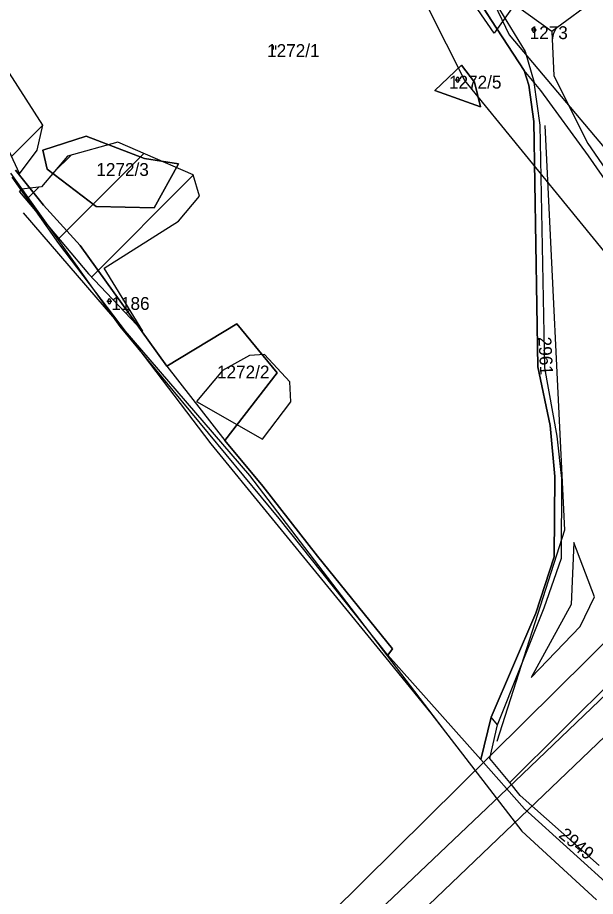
# Model space of a CAD drawing. Extents: x -564810 to -550519, y -1045831 to -1034011.
# Drawn here: x -554435.6 to -554205.9, y -1038887.8 to -1038538.6 of the extents above; entities that cross this region are included whole.
import ezdxf

# ---------------------------------------------------------------- set-up
doc = ezdxf.new("R2010")
doc.units = 0
for name, color, linetype in [('Biokoridory', 7, 'Continuous'), ('Interakční prvky', 7, 'Continuous'), ('KN stav', 7, 'Continuous'), ('Lesní porost', 7, 'Continuous'), ('Obvod KPU', 7, 'Continuous'), ('Parcelní čísla', 7, 'Continuous'), ('Vedení VN', 7, 'Continuous'), ('zamokř ploch', 7, 'Continuous')]:
    doc.layers.add(name, color=color, linetype=linetype)

msp = doc.modelspace()

# ---------------------------------------------------------------- linework, layer by layer
at = {"layer": 'Biokoridory'}
for points in [[(-554166.15, -1038675.89), (-554257.77, -1038563.66), (-554316.17, -1038448), (-554353.97, -1038355.23), (-554404.36, -1038287.66), (-554483.38, -1038224.68), (-554553.23, -1038193.76), (-554605.91, -1038189.18), (-554631.11, -1038158.26), (-554628.82, -1038068.93)], [(-554606.72, -1038072.44), (-554612.45, -1038142.3), (-554588.4, -1038159.48), (-554532.28, -1038162.91), (-554465.86, -1038200.71), (-554410.89, -1038251.1), (-554375.39, -1038293.47), (-554338.74, -1038339.28), (-554300.95, -1038418.3), (-554240.25, -1038545.42), (-554153.22, -1038648.49)]]:
    msp.add_lwpolyline(points, dxfattribs=at)
at = {"layer": 'Interakční prvky'}
for points in [[(-554226.05, -1038581.41), (-554218.18, -1038742.21), (-554245.07, -1038826.22)], [(-554433.35, -1038616.2), (-554343.48, -1038720.55), (-554266.72, -1038820.97)]]:
    msp.add_lwpolyline(points, dxfattribs=at)
at = {"layer": 'KN stav'}
for p, q in [((-554247.21, -1038539.71), (-554267.66, -1038507.58)), ((-554267.66, -1038507.58), (-554247.21, -1038539.71)), ((-554250.75, -1038524.36), (-554233.84, -1038552.12)), ((-554223.22, -1038544.07), (-554250.75, -1038524.36)), ((-554198.53, -1038525.91), (-554223.22, -1038544.07)), ((-554234.27, -1038559.68), (-554247.21, -1038539.71)), ((-554247.21, -1038539.71), (-554234.27, -1038559.68)), ((-554223.22, -1038544.07), (-554222.48, -1038561.71)), ((-554233.84, -1038552.12), (-554230.22, -1038564.42)), ((-554259.16, -1038557.53), (-554269.79, -1038567.52)), ((-554269.79, -1038567.52), (-554259.16, -1038557.53)), ((-554253.94, -1038564.32), (-554259.16, -1038557.53)), ((-554259.16, -1038557.53), (-554253.94, -1038564.32)), ((-554230.22, -1038564.42), (-554234.27, -1038559.68)), ((-554234.27, -1038559.68), (-554232.39, -1038565.46)), ((-554232.39, -1038565.46), (-554234.27, -1038559.68)), ((-554222.48, -1038561.71), (-554208.93, -1038588.67)), ((-554251.55, -1038574.01), (-554253.94, -1038564.32)), ((-554253.94, -1038564.32), (-554251.55, -1038574.01)), ((-554232.39, -1038565.46), (-554230.35, -1038579.9)), ((-554230.35, -1038579.9), (-554232.39, -1038565.46)), ((-554227.55, -1038567.59), (-554230.22, -1038564.42)), ((-554227.89, -1038581.39), (-554230.22, -1038564.42)), ((-554269.79, -1038567.52), (-554251.55, -1038574.01)), ((-554251.55, -1038574.01), (-554269.79, -1038567.52)), ((-554208.6, -1038593.54), (-554227.55, -1038567.59)), ((-554230.35, -1038579.9), (-554228.77, -1038677.34)), ((-554228.77, -1038677.34), (-554230.35, -1038579.9)), ((-554226.04, -1038677.71), (-554227.89, -1038581.39)), ((-554408.33, -1038585.67), (-554425.6, -1038591.23)), ((-554425.6, -1038591.23), (-554408.33, -1038585.67)), ((-554385.1, -1038594.65), (-554408.33, -1038585.67)), ((-554408.33, -1038585.67), (-554385.1, -1038594.65)), ((-554208.93, -1038588.67), (-554184.63, -1038624.06)), ((-554425.6, -1038591.23), (-554423.83, -1038598.78)), ((-554423.83, -1038598.78), (-554425.6, -1038591.23)), ((-554197.43, -1038609.81), (-554208.6, -1038593.54)), ((-554371.67, -1038596.66), (-554385.1, -1038594.65)), ((-554385.1, -1038594.65), (-554371.67, -1038596.66)), ((-554381.32, -1038614.18), (-554371.67, -1038596.66)), ((-554371.67, -1038596.66), (-554381.32, -1038614.18)), ((-554394.83, -1038661.37), (-554438.24, -1038600.42)), ((-554425.35, -1038613.18), (-554436.38, -1038599.28)), ((-554436.38, -1038599.28), (-554425.35, -1038613.18)), ((-554423.83, -1038598.78), (-554404.37, -1038613.72)), ((-554404.37, -1038613.72), (-554423.83, -1038598.78)), ((-554410.78, -1038629.13), (-554425.35, -1038613.18)), ((-554425.35, -1038613.18), (-554410.78, -1038629.13)), ((-554404.37, -1038613.72), (-554381.32, -1038614.18)), ((-554381.32, -1038614.18), (-554404.37, -1038613.72)), ((-554390.46, -1038657.41), (-554410.78, -1038629.13)), ((-554410.78, -1038629.13), (-554390.46, -1038657.41)), ((-554376.26, -1038677.13), (-554390.46, -1038657.41)), ((-554390.46, -1038657.41), (-554376.26, -1038677.13)), ((-554348.48, -1038660.22), (-554376.26, -1038677.13)), ((-554376.26, -1038677.13), (-554348.48, -1038660.22)), ((-554332.45, -1038679.68), (-554348.48, -1038660.22)), ((-554348.48, -1038660.22), (-554332.45, -1038679.68)), ((-554331.68, -1038737.59), (-554394.83, -1038661.37)), ((-554376.26, -1038677.13), (-554353.27, -1038706.62)), ((-554228.77, -1038677.34), (-554223.9, -1038700.63)), ((-554223.9, -1038700.63), (-554228.77, -1038677.34)), ((-554221.16, -1038704.87), (-554226.04, -1038677.71)), ((-554353.27, -1038706.62), (-554332.45, -1038679.68)), ((-554332.45, -1038679.68), (-554353.27, -1038706.62)), ((-554223.9, -1038700.63), (-554222.01, -1038720.9)), ((-554222.01, -1038720.9), (-554223.9, -1038700.63)), ((-554219.31, -1038721.68), (-554221.16, -1038704.87)), ((-554338.16, -1038724.82), (-554353.27, -1038706.62)), ((-554353.27, -1038706.62), (-554338.16, -1038724.82)), ((-554222.01, -1038720.9), (-554222.33, -1038752.79)), ((-554222.33, -1038752.79), (-554222.01, -1038720.9)), ((-554219.39, -1038753.39), (-554219.31, -1038721.68)), ((-554316.41, -1038752.54), (-554338.16, -1038724.82)), ((-554338.16, -1038724.82), (-554316.41, -1038752.54)), ((-554288.42, -1038791.94), (-554331.68, -1038737.59)), ((-554286.51, -1038789.39), (-554316.41, -1038752.54)), ((-554316.41, -1038752.54), (-554286.51, -1038789.39)), ((-554222.33, -1038752.79), (-554229.56, -1038775.24)), ((-554229.56, -1038775.24), (-554222.33, -1038752.79)), ((-554226.29, -1038773.08), (-554219.39, -1038753.39)), ((-554229.56, -1038775.24), (-554247.33, -1038816.61)), ((-554247.33, -1038816.61), (-554229.56, -1038775.24)), ((-554244.85, -1038819.58), (-554226.29, -1038773.08)), ((-554182.27, -1038785.24), (-554239.98, -1038842.52)), ((-554288.42, -1038791.94), (-554286.51, -1038789.39)), ((-554286.51, -1038789.39), (-554288.42, -1038791.94)), ((-554251.45, -1038833.31), (-554288.42, -1038791.94)), ((-554247.33, -1038816.61), (-554251.45, -1038833.31)), ((-554251.45, -1038833.31), (-554247.33, -1038816.61)), ((-554244.85, -1038819.58), (-554247.33, -1038816.61)), ((-554247.83, -1038832.98), (-554244.85, -1038819.58)), ((-554234.09, -1038853.01), (-554251.45, -1038833.31)), ((-554239.98, -1038842.52), (-554247.83, -1038832.98)), ((-554235.79, -1038847.61), (-554239.98, -1038842.52)), ((-554204.4, -1038875.48), (-554235.79, -1038847.61)), ((-554194.26, -1038889.05), (-554234.09, -1038853.01))]:
    msp.add_line(p, q, dxfattribs=at)
at = {"layer": 'Lesní porost'}
for p, q in [((-554460.92, -1038545.13), (-554434.81, -1038600.74)), ((-554425.59, -1038581.33), (-554438.75, -1038560.72)), ((-554438.07, -1038593.81), (-554425.59, -1038581.33)), ((-554427.88, -1038591.22), (-554425.59, -1038581.33)), ((-554425.59, -1038581.33), (-554425.59, -1038581.33)), ((-554395.74, -1038588.04), (-554415.7, -1038593.6)), ((-554365.84, -1038601.04), (-554395.74, -1038588.04)), ((-554434.81, -1038600.74), (-554427.88, -1038591.22)), ((-554415.7, -1038593.6), (-554426.05, -1038605.86)), ((-554421.02, -1038599.91), (-554414.34, -1038593.22)), ((-554419.22, -1038626.38), (-554385.38, -1038592.55)), ((-554406.22, -1038641.67), (-554365.78, -1038601.23)), ((-554363.24, -1038609.5), (-554365.84, -1038601.04)), ((-554434.83, -1038607.83), (-554434.06, -1038606.78)), ((-554434.06, -1038606.78), (-554434.83, -1038607.83)), ((-554434.83, -1038607.83), (-554407.37, -1038640.46)), ((-554426.05, -1038605.86), (-554434.06, -1038606.78)), ((-554432.14, -1038611.02), (-554427.1, -1038605.98)), ((-554371.67, -1038619.53), (-554363.24, -1038609.5)), ((-554401.18, -1038638.13), (-554371.67, -1038619.53)), ((-554385.79, -1038663.25), (-554401.18, -1038638.13)), ((-554407.37, -1038640.46), (-554385.79, -1038663.25)), ((-554392.47, -1038656.2), (-554391, -1038654.74)), ((-554343.37, -1038672.83), (-554354.12, -1038678.87)), ((-554337.45, -1038672.45), (-554343.37, -1038672.83)), ((-554327.32, -1038683.36), (-554337.45, -1038672.45)), ((-554354.12, -1038678.87), (-554364.53, -1038691.09)), ((-554327.04, -1038691.33), (-554327.32, -1038683.36)), ((-554364.53, -1038691.09), (-554338.25, -1038706.06)), ((-554338.25, -1038706.06), (-554327.04, -1038691.33)), ((-554214.46, -1038747.16), (-554215.61, -1038771.85)), ((-554206.34, -1038768.69), (-554214.46, -1038747.16)), ((-554215.61, -1038771.85), (-554231.41, -1038800.75)), ((-554211.97, -1038780.47), (-554206.34, -1038768.69)), ((-554231.41, -1038800.75), (-554211.97, -1038780.47))]:
    msp.add_line(p, q, dxfattribs=at)
msp.add_lwpolyline([(-554350.14, -1038191.22), (-554270.7, -1038354.77), (-554247.59, -1038413.13), (-554233.94, -1038447.61), (-554213.84, -1038482.32), (-554233.11, -1038500.48), (-554241.91, -1038526.46), (-554237.9, -1038533.22), (-554246.14, -1038544.85), (-554264.14, -1038518.53), (-554292.07, -1038477.38), (-554300.29, -1038455.61), (-554305.98, -1038445.25), (-554341.41, -1038382.34), (-554358.69, -1038340.31), (-554362.52, -1038330.27), (-554400.47, -1038287.91), (-554423.68, -1038267.73), (-554446.38, -1038250.63), (-554481.33, -1038228.53), (-554507.22, -1038209.19), (-554536.4, -1038206)], dxfattribs=at)
at = {"layer": 'Obvod KPU'}
for p, q in [((-554437.84, -1038601.98), (-554419.3, -1038628.41)), ((-554419.3, -1038628.41), (-554358.77, -1038707.94)), ((-554358.77, -1038707.94), (-554289.23, -1038793.02)), ((-554289.23, -1038793.02), (-554271.31, -1038814.94)), ((-554271.31, -1038814.94), (-554249.36, -1038843.49)), ((-554249.36, -1038843.49), (-554235.21, -1038861.89)), ((-554235.21, -1038861.89), (-554205.48, -1038889.11))]:
    msp.add_line(p, q, dxfattribs=at)
at = {"layer": 'Vedení VN'}
for points in [[(-554311.13, -1038894.55), (-554183.26, -1038768.06), (-553948.71, -1038736.97), (-553887.24, -1038715.77), (-553721.22, -1038534.86), (-553615.96, -1038471.97), (-553583.46, -1038409.78), (-553495.15, -1038284), (-553204.09, -1037884.03), (-552966, -1037802.05), (-552952.58, -1037796.4), (-552903.13, -1037697.47), (-552835.31, -1037471.34), (-552755.48, -1037231.07), (-552629.72, -1036976.67), (-552323.11, -1036754.78)], [(-552318.17, -1036790.68), (-552611.35, -1036998.44), (-552747, -1037286.75), (-552886.17, -1037729.13), (-552939.86, -1037825.23), (-553193.49, -1037916.39), (-553506.46, -1038353.11), (-553565.8, -1038423.21), (-553601.83, -1038493.17), (-553700.74, -1038549.7), (-553878.06, -1038746.16), (-554195.97, -1038818.23), (-554311.84, -1038929.18)], [(-553948.23, -1038751.46), (-553999.04, -1038758.95), (-554106.94, -1038775.6), (-554179.91, -1038786.59), (-554240.95, -1038845.08), (-554307.77, -1038908.41)]]:
    msp.add_lwpolyline(points, dxfattribs=at)
at = {"layer": 'zamokř ploch'}
for p, q in [((-554231.32, -1038543.51), (-554229.32, -1038543.51)), ((-554230.82, -1038544.01), (-554230.82, -1038543.01)), ((-554229.82, -1038543.01), (-554229.82, -1038544.01)), ((-554334.02, -1038549.75), (-554334.02, -1038551.25)), ((-554333.02, -1038549.75), (-554333.02, -1038551.25)), ((-554261.67, -1038563.28), (-554259.67, -1038563.28)), ((-554261.17, -1038563.78), (-554261.17, -1038562.78)), ((-554260.17, -1038562.78), (-554260.17, -1038563.78)), ((-554400.14, -1038651.31), (-554398.14, -1038651.31)), ((-554399.64, -1038651.81), (-554399.64, -1038650.81)), ((-554398.64, -1038650.81), (-554398.64, -1038651.81))]:
    msp.add_line(p, q, dxfattribs=at)
for centre, start, end in [((-554230.32, -1038543.01), 0, 180), ((-554230.32, -1038544.01), 180, 0), ((-554260.67, -1038562.78), 0, 180), ((-554260.67, -1038563.78), 180, 0), ((-554399.14, -1038650.81), 0, 180), ((-554399.14, -1038651.81), 180, 0)]:
    msp.add_arc(centre, 0.5, start, end, dxfattribs=at)

# ---------------------------------------------------------------- texts
at = {"layer": 'Parcelní čísla'}
for s, p in [('1273', (-554232.06, -1038547.15)), ('1272/1', (-554336.42, -1038554.26)), ('1272/5', (-554264.12, -1038566.81)), ('1272/3', (-554404.29, -1038601.5)), ('1186', (-554398.3, -1038654.74)), ('1272/2', (-554356.34, -1038681.96))]:
    msp.add_text(s, height=5.1, dxfattribs=at).set_placement(p)
for s, rotation, p in [('2961', 273.015, (-554228.6, -1038665.54)), ('2949', 320.5303, (-554220.85, -1038863.97))]:
    msp.add_text(s, height=5.1, rotation=rotation, dxfattribs=at).set_placement(p)

doc.saveas('drawing.dxf')
